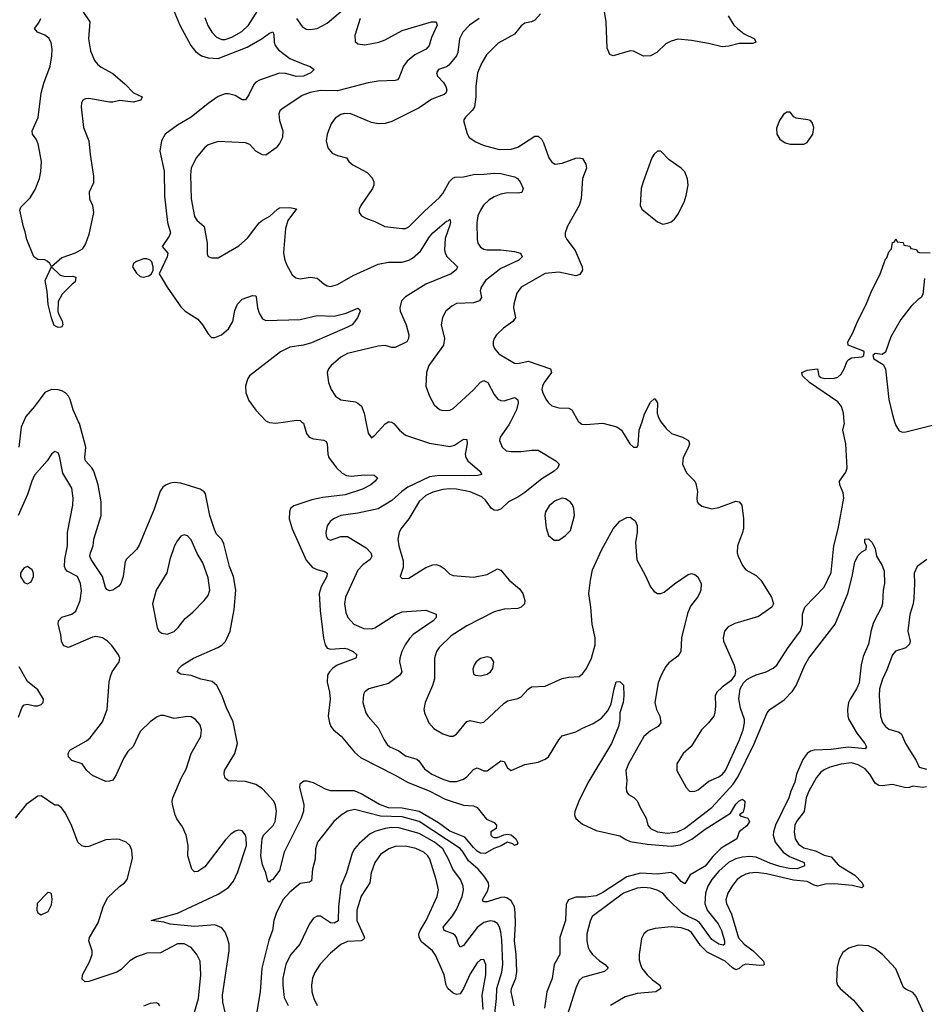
# Model space of a CAD drawing. Header units: inches. Extents: x 1954678 to 2060271, y 904822 to 1016299.
# Tile 359 of 403: x 2043063 to 2048378, y 976577 to 982363. Entities that reach past the tile are written whole.
import ezdxf

# ---------------------------------------------------------------- set-up
doc = ezdxf.new("R2010")
doc.units = ezdxf.units.IN
doc.header["$MEASUREMENT"] = 0
doc.layers.add('C0947', color=7, linetype='Continuous')
doc.layers.add('C0948', color=7, linetype='Continuous')

msp = doc.modelspace()

# ---------------------------------------------------------------- linework, layer by layer
at = {"layer": 'C0947', "color": 5}
for points, elevation in [([(2043085.8, 980000), (2043072.2, 979967.8), (2043057.5, 979850)], 520), ([(2044719.2, 980000), (2044731, 979991), (2044747.4, 979930), (2044763, 979910), (2044790, 979898.9), (2044850, 979891.7), (2044863.1, 979883.1), (2044870.3, 979870), (2044873.8, 979810), (2044880.3, 979790), (2044923.6, 979730), (2044957.6, 979697.6), (2044984, 979684), (2045010, 979680.1), (2045088.3, 979688.3), (2045145.5, 979685.5), (2045166, 979670), (2045152.4, 979650), (2045126, 979630), (2045076.5, 979603.5), (2044975.5, 979570), (2044844.6, 979555.4), (2044778.8, 979541.2), (2044674.4, 979505.6), (2044654.8, 979490), (2044648.5, 979471.5), (2044647, 979430), (2044664.4, 979370), (2044746.3, 979186.3), (2044784.3, 979144.3), (2044810, 979131.6), (2044858.8, 979118.8), (2044870.2, 979110.2), (2044867.1, 979090), (2044834, 979030), (2044823, 978990), (2044828.5, 978890), (2044848.5, 978728.5), (2044857.8, 978690), (2044870.2, 978670.2), (2044890, 978663.5), (2044968.9, 978668.9), (2044990, 978665.6), (2045023.2, 978650), (2045043.7, 978630), (2045038.8, 978610), (2044929.1, 978570), (2044901.8, 978550), (2044883.2, 978530), (2044872.2, 978510), (2044870.2, 978470), (2044884.2, 978410), (2044887.9, 978370), (2044876.1, 978270), (2044883, 978230), (2044890.2, 978210), (2044906, 978190), (2044951.4, 978151.4), (2045030, 978058), (2045066.2, 978026.2), (2045270, 977923.7), (2045342.3, 977882.3), (2045472.9, 977830), (2045563.1, 977783.1), (2045670, 977746), (2045730, 977742), (2045750, 977734), (2045804.9, 977664.9), (2045850, 977644.7), (2045864.7, 977630), (2045862, 977610), (2045831.3, 977590), (2045831.3, 977570), (2045840.7, 977560.7), (2045850, 977556), (2045870, 977557.3), (2045907, 977573), (2045930, 977577.1), (2045950, 977572.7), (2045977.3, 977550), (2045990, 977526), (2045984.7, 977515.3), (2045970, 977509.3), (2045959.6, 977519.6), (2045930, 977529.4), (2045891.8, 977508.2), (2045847.9, 977492.1), (2045798, 977462), (2045770, 977464.7), (2045750, 977477.2), (2045730, 977497.6), (2045679.2, 977559.2), (2045590, 977593.6), (2045523.6, 977643.6), (2045410.3, 977710.3), (2045310, 977728.3), (2045229.5, 977730.5), (2045177.3, 977750), (2045070, 977813.2), (2045030.3, 977830.3), (2044890, 977831.7), (2044860.4, 977840.4), (2044790, 977879), (2044751.2, 977888.8), (2044732.2, 977887.8), (2044708.3, 977870), (2044707.8, 977850), (2044733.3, 977750), (2044730, 977712.3), (2044717, 977670), (2044616.2, 977470), (2044590, 977362.9), (2044550, 977309.6), (2044536.7, 977303.3), (2044530, 977294), (2044520.9, 977300.9), (2044509.3, 977350), (2044490, 977395.3), (2044480.3, 977450), (2044485.2, 977530), (2044486.9, 977550), (2044496.2, 977570), (2044552.5, 977627.5), (2044563.4, 977650), (2044571.1, 977710), (2044566, 977746), (2044557.1, 977770), (2044490, 977842.8), (2044450, 977868.7), (2044390, 977885.1), (2044290, 977889.4), (2044270, 977905.2), (2044263.5, 977930), (2044267.1, 977950), (2044328.1, 978050), (2044343.5, 978110), (2044317, 978237), (2044278.4, 978318.4), (2044250, 978393.3), (2044220.8, 978450), (2044193.1, 978473.1), (2044127.1, 978487.1), (2044070, 978507.9), (2044010, 978516), (2043988.7, 978530), (2043997.2, 978550), (2044018, 978570), (2044049.6, 978590), (2044084.5, 978610), (2044227.1, 978672.8), (2044251.8, 978688.2), (2044271.4, 978708.6), (2044298.9, 978770), (2044322.4, 978897.6), (2044332.2, 979010), (2044319.6, 979090), (2044295.8, 979150), (2044262.9, 979282.8), (2044250, 979307.4), (2044220.2, 979340.2), (2044206.7, 979366.7), (2044180.3, 979450), (2044155.5, 979575.5), (2044147.8, 979587.8), (2044123.9, 979603.9), (2044010, 979639.9), (2043970, 979642.7), (2043950, 979638.7), (2043923.1, 979630), (2043904.1, 979615.9), (2043888.4, 979591.6), (2043853.8, 979486.2), (2043765.4, 979274.6), (2043750.2, 979249.8), (2043690, 979193.3), (2043682.2, 979177.8), (2043670.1, 979090), (2043657.3, 979050), (2043645.4, 979034.6), (2043610, 979010.9), (2043590, 979005.7), (2043574.2, 979014.2), (2043566.7, 979026.8), (2043548.7, 979090), (2043483.4, 979190), (2043476.1, 979210), (2043478.8, 979230), (2043494.2, 979270), (2043499.4, 979310), (2043541.5, 979450), (2043542.8, 979530), (2043524.7, 979630), (2043498.1, 979710), (2043486.5, 979730), (2043449.2, 979770), (2043445.4, 979790), (2043450.9, 979850), (2043413.6, 979990), (2043409.1, 980000)], 520), ([(2044521.7, 980000), (2044530, 979996.5), (2044567.6, 979992.4), (2044624, 980000)], 520), ([(2045233, 980000), (2045250, 979997.1), (2045260.7, 979990), (2045295.5, 979950), (2045330, 979921.3), (2045470, 979874.7), (2045590, 979853.7), (2045616.7, 979863.3), (2045670, 979897.2), (2045690, 979896.4), (2045692.3, 979870), (2045680.6, 979810), (2045683.9, 979790), (2045696.5, 979770), (2045767, 979710), (2045778.8, 979690), (2045755.1, 979684.9), (2045677.8, 979682.2), (2045530, 979684.3), (2045470, 979675.6), (2045343.9, 979616.1), (2045307.7, 979590), (2045250, 979536.8), (2045170, 979489), (2045050, 979462.8), (2044950, 979448.4), (2044906.4, 979430), (2044886.4, 979413.6), (2044870, 979389.3), (2044860.8, 979350), (2044862.8, 979330), (2044871.8, 979311.8), (2044890, 979304.2), (2044950, 979325.2), (2044990, 979324.9), (2045099.3, 979259.3), (2045126.2, 979230), (2045132.2, 979210), (2045121.5, 979190), (2045080.1, 979159.9), (2045050, 979127.4), (2044977.6, 978970), (2044971, 978930), (2044978.5, 978878.5), (2044991.6, 978850), (2045027, 978810), (2045084.1, 978784.1), (2045130, 978783.9), (2045150, 978789.2), (2045270, 978865.9), (2045310, 978882.2), (2045450, 978892.3), (2045510.8, 978870), (2045510.4, 978850), (2045491.6, 978830), (2045374.9, 978750), (2045352.8, 978727.2), (2045328.3, 978690), (2045308.2, 978650), (2045296.5, 978610), (2045295.5, 978590), (2045308.9, 978530), (2045297.4, 978510), (2045230, 978461), (2045114.8, 978430), (2045090, 978412.3), (2045082.9, 978397.1), (2045078.4, 978350), (2045096.4, 978290), (2045110, 978267.7), (2045170, 978200.5), (2045203.9, 978130), (2045222.5, 978102.5), (2045238.4, 978090), (2045290, 978066), (2045330, 978035.9), (2045397.2, 978017.2), (2045408.3, 978008.3), (2045440.5, 977960.5), (2045484, 977930), (2045550, 977898.8), (2045590, 977885.5), (2045630, 977885.7), (2045670, 977899.8), (2045690, 977912.7), (2045730, 977956.9), (2045750, 977966.7), (2045790, 977949.1), (2045810, 977949.1), (2045890, 978008.2), (2045910, 978002.8), (2045930, 977966), (2045950, 977950.7), (2046030, 977986), (2046110, 977998.7), (2046150, 978016.5), (2046170, 978030.4), (2046230, 978130.7), (2046250, 978154.9), (2046330, 978176.9), (2046370, 978200.2), (2046432.7, 978227.3), (2046481.1, 978258.9), (2046518.1, 978301.9), (2046538, 978342), (2046555.1, 978430), (2046568.3, 978471.7), (2046590, 978474), (2046611.5, 978451.5), (2046612.9, 978390), (2046608.8, 978350), (2046588.7, 978290), (2046588.6, 978248.6), (2046581.3, 978210), (2046540.2, 978110), (2046401.3, 977878.7), (2046348.4, 977770), (2046325.1, 977710), (2046322.7, 977690), (2046330, 977668.2), (2046370, 977634.6), (2046450, 977597.7), (2046590, 977567.4), (2046624.4, 977544.4), (2046650, 977534.3), (2046750, 977518.5), (2046890, 977505.3), (2046945.6, 977514.4), (2047012.7, 977547.3), (2047090, 977605.6), (2047239.7, 977700.3), (2047270, 977753.1), (2047290, 977771.8), (2047310, 977782), (2047324, 977770), (2047321.1, 977738.9), (2047313.4, 977706.6), (2047292, 977690), (2047302, 977682), (2047342, 977670), (2047350.8, 977650), (2047335.4, 977624.6), (2047290.7, 977590), (2047277.3, 977550), (2047185, 977495), (2047135.5, 977444.5), (2047090, 977387.8), (2047002.4, 977337.6), (2046970, 977284.5), (2046950, 977298), (2046916.9, 977336.9), (2046890, 977351.1), (2046810, 977341.1), (2046710, 977348.2), (2046630, 977326.5), (2046490, 977234.4), (2046450, 977214.9), (2046390, 977206.5), (2046330, 977206.6), (2046287.1, 977190), (2046274.4, 977165.6), (2046269.5, 977070), (2046235.6, 976970), (2046237, 976870), (2046202.4, 976810), (2046191.1, 976728.9), (2046159.6, 976650), (2046146.7, 976553.3)], 540), ([(2045097.2, 980000), (2045110, 979932), (2045130, 979906), (2045150, 979922), (2045210, 979987.3), (2045229.2, 980000)], 540), ([(2045946.8, 980000), (2045937.7, 979982.3), (2045886.4, 979910), (2045882.4, 979890), (2045897.6, 979850), (2045922, 979830), (2045950, 979824.4), (2046010, 979824.4), (2046072.8, 979832.8), (2046110, 979832.9), (2046213, 979770), (2046232.4, 979750), (2046225.7, 979730), (2046204.2, 979710), (2046130, 979665.5), (2046030, 979583.7), (2045990, 979556.8), (2045935.3, 979530), (2045891.8, 979488.2), (2045870, 979478.2), (2045850, 979480.3), (2045836, 979490), (2045799.2, 979539.2), (2045778.4, 979558.4), (2045710, 979588.8), (2045630, 979602.9), (2045590, 979605.3), (2045550, 979602.3), (2045490, 979585.7), (2045450, 979566.5), (2045410, 979530.8), (2045349.6, 979430.4), (2045301.8, 979370), (2045293.2, 979350), (2045285.4, 979310), (2045290.2, 979270), (2045316.9, 979183.1), (2045316.7, 979143.3), (2045298.8, 979090), (2045310, 979078.8), (2045350, 979080.4), (2045450, 979144.4), (2045490, 979158.2), (2045510, 979160.2), (2045534.2, 979154.2), (2045557.7, 979137.7), (2045590, 979104.4), (2045610, 979095.8), (2045730, 979086), (2045810, 979102.6), (2045870, 979134.9), (2045890, 979127.7), (2045938.7, 979070), (2045998.9, 979019), (2046019.6, 978990), (2046031.8, 978950), (2046028.4, 978930), (2046010, 978909.7), (2045990, 978901.7), (2045910, 978899), (2045850, 978882.4), (2045690, 978801.1), (2045597.7, 978742.3), (2045527.5, 978672.5), (2045512, 978650), (2045501, 978610), (2045500.2, 978490), (2045488.3, 978450), (2045445.5, 978350), (2045438.3, 978310), (2045441.7, 978290), (2045467, 978230), (2045496.7, 978196.7), (2045550, 978166), (2045590, 978152), (2045610, 978152.2), (2045630, 978164.9), (2045690, 978238), (2045710, 978244.9), (2045770, 978230.2), (2045790, 978234.3), (2045910, 978346.9), (2045930, 978359.2), (2045990, 978374), (2046010, 978384.2), (2046050.9, 978429.1), (2046070, 978442), (2046150, 978446.9), (2046250, 978491.6), (2046290, 978499.6), (2046350, 978503), (2046370, 978518), (2046392.4, 978550), (2046423.5, 978610), (2046444.6, 978690), (2046444.2, 978730), (2046427, 978810), (2046419.4, 978910), (2046407.7, 978990), (2046416.1, 979070), (2046428.9, 979130), (2046482.8, 979250), (2046550, 979370.4), (2046590, 979415.5), (2046630, 979437.3), (2046650, 979438.8), (2046678.4, 979418.4), (2046690.3, 979390.3), (2046690.3, 979350.3), (2046682, 979290), (2046689.2, 979189.2), (2046738.6, 979098.6), (2046768.4, 979030), (2046790, 979002), (2046810.5, 978990.5), (2046830, 978990.5), (2046850, 978999.3), (2046910, 979048.2), (2046990, 979102), (2047010, 979107.7), (2047030, 979102.8), (2047048, 979088), (2047067.5, 979047.5), (2047064.9, 979010), (2047056.3, 978990), (2047046, 978970), (2047003.9, 978916.1), (2046986.2, 978873.8), (2046951.3, 978730), (2046947.6, 978650), (2046930, 978623), (2046876.8, 978583.2), (2046858.3, 978561.7), (2046831.4, 978510), (2046815, 978465), (2046795.2, 978350), (2046804.2, 978310), (2046824.6, 978270), (2046830.4, 978230), (2046814.9, 978210), (2046770, 978184.1), (2046729.3, 978150), (2046639.7, 977990), (2046623.6, 977950), (2046630.3, 977890), (2046625.7, 977850), (2046628, 977828), (2046640.5, 977810), (2046672, 977792), (2046691.7, 977771.7), (2046709.5, 977729.5), (2046742.8, 977670), (2046754.3, 977630), (2046768.7, 977610), (2046810.6, 977590), (2046870, 977582.2), (2046927.6, 977590), (2046968.7, 977610), (2047130, 977733), (2047254.8, 977870), (2047284.5, 977915.5), (2047375.9, 978104.1), (2047455, 978290), (2047470.9, 978310), (2047554.5, 978365.5), (2047603.8, 978416.2), (2047625.2, 978450), (2047676.5, 978570), (2047699, 978610), (2047854.6, 978810), (2047928.4, 978990), (2047954, 979090), (2047970, 979177.3), (2047990, 979214.8), (2048010, 979236), (2048035.3, 979250), (2048038, 979270), (2048028.9, 979288.9), (2048028.7, 979310), (2048050, 979311.3), (2048070.9, 979290.9), (2048090, 979254), (2048096.3, 979210), (2048130, 979156), (2048142.3, 979122.3), (2048144.9, 979050), (2048136.5, 979010), (2048132.8, 978932.8), (2048127.2, 978910), (2048079.4, 978820.6), (2048064.8, 978775.2), (2048050, 978692), (2048018.7, 978621.3), (2048007.7, 978572.3), (2047995, 978465), (2047978.9, 978430), (2047941.5, 978370), (2047933, 978350), (2047926.3, 978310), (2047928.7, 978270), (2047935.3, 978250), (2047981.5, 978170), (2048028.9, 978110), (2048038.9, 978090), (2048030, 978078.7), (2047930, 978087.3), (2047830, 978074.3), (2047730, 978070.5), (2047710, 978064.1), (2047690, 978050.7), (2047664.2, 978015.8), (2047626.2, 977930), (2047617.1, 977882.9), (2047593.6, 977830), (2047581.6, 977790), (2047503.4, 977630), (2047491.6, 977590), (2047490.6, 977570), (2047502, 977530), (2047547.7, 977470), (2047585.6, 977445.6), (2047672.8, 977410), (2047674.9, 977390), (2047630, 977373.6), (2047585.3, 977374.7), (2047530, 977386.1), (2047470, 977405.3), (2047390, 977441.2), (2047350, 977445.9), (2047310, 977442.1), (2047270, 977432.4), (2047227, 977410), (2047170, 977358.5), (2047128.8, 977310), (2047105.4, 977270), (2047091.7, 977230), (2047088.6, 977170), (2047102.9, 977130), (2047166.4, 977050), (2047186.8, 977010), (2047203.5, 976950), (2047203.1, 976930), (2047195.2, 976924.8), (2047170, 976929.9), (2047130, 976956.9), (2047057.1, 977057.1), (2047033.8, 977073.8), (2046990, 977092.2), (2046953.9, 977113.9), (2046872.8, 977192.8), (2046841.7, 977230), (2046808.1, 977248.1), (2046770, 977259.9), (2046730, 977263.9), (2046690, 977259.9), (2046610, 977229.9), (2046427.4, 977092.6), (2046414.3, 977065.7), (2046395.4, 976990), (2046394.3, 976950), (2046403, 976910), (2046412, 976890), (2046429.3, 976870), (2046470, 976832.8), (2046503.1, 976810), (2046520.5, 976790), (2046498, 976770), (2046370, 976733.5), (2046350, 976716.3), (2046330, 976672.3), (2046279.6, 976510)], 560), ([(2046347.8, 980000), (2046366, 979986), (2046390, 979984), (2046490, 979991.5), (2046570.8, 979970), (2046598, 979950), (2046646.8, 979870), (2046670, 979851), (2046690, 979851.3), (2046696.2, 979863.8), (2046703.5, 979950), (2046719.3, 980000)], 580), ([(2046830.3, 980000), (2046860.3, 979960.3), (2046891.6, 979931.6), (2046958, 979910), (2046992.2, 979890), (2046998.7, 979870), (2046993.4, 979850), (2046960.8, 979790), (2046958, 979750), (2046980.2, 979700.2), (2047030, 979650.7), (2047036.2, 979636.2), (2047044.4, 979590), (2047040.5, 979550), (2047043, 979530), (2047050, 979520.7), (2047070, 979503), (2047130, 979488.2), (2047170, 979496.4), (2047270, 979532.8), (2047290.2, 979530.2), (2047305.3, 979510), (2047316.1, 979430), (2047314.8, 979374.8), (2047310.2, 979350), (2047279.7, 979270), (2047278.3, 979230), (2047283.6, 979210), (2047310, 979155.5), (2047329.3, 979129.3), (2047390, 979096.9), (2047417.4, 979070), (2047479.3, 978970), (2047492.4, 978930), (2047482, 978910), (2047403.5, 978856.5), (2047264.8, 978815.2), (2047225.8, 978794.2), (2047204.4, 978770), (2047195.3, 978730), (2047198.7, 978710), (2047260.4, 978570), (2047267.9, 978532.1), (2047264, 978510), (2047241.6, 978478.4), (2047190, 978439.5), (2047159.3, 978410), (2047148.4, 978390), (2047150.4, 978330), (2047147.2, 978290), (2047140.3, 978270), (2047110.2, 978229.8), (2047068.8, 978190), (2047007.6, 978092.4), (2046960.4, 978050), (2046924, 977990), (2046923, 977950), (2046979.1, 977850), (2046998, 977830), (2047010, 977826.4), (2047030, 977828.5), (2047050, 977836.4), (2047111.5, 977888.5), (2047170, 977913.8), (2047192.7, 977930), (2047210, 977950.3), (2047290, 978127.2), (2047313.8, 978190), (2047321.4, 978230), (2047320.9, 978250), (2047297.6, 978317.6), (2047287.7, 978372.3), (2047296.2, 978430), (2047314.7, 978465.3), (2047335.4, 978484.6), (2047360.6, 978499.4), (2047390, 978513.4), (2047449.3, 978530), (2047490, 978552), (2047510.7, 978569.3), (2047573.3, 978666.7), (2047650, 978770.5), (2047663.1, 978810), (2047662, 978870), (2047676.4, 978910), (2047790, 979028.7), (2047830, 979114.8), (2047846, 979270), (2047872.7, 979370), (2047904.5, 979550), (2047901.9, 979581.9), (2047881, 979630), (2047880.4, 979650), (2047916.1, 979703.9), (2047923.7, 979730), (2047917.4, 979870), (2047899.6, 979950), (2047908, 979992), (2047907.4, 980000)], 580), ([(2048203.2, 980000), (2048210, 979978.4), (2048230, 979946.5), (2048250, 979939.2), (2048270, 979940.7), (2048450, 979986.5), (2048476.7, 980000)], 580), ([(2044269.8, 976530), (2044257.5, 976590), (2044255.4, 976630), (2044294.5, 976890), (2044293.8, 976930), (2044284.9, 976964.9), (2044270, 976999.7), (2044250, 977026.2), (2044210, 977044.1), (2044090, 977033.6), (2043948.1, 977048.1), (2043910, 977059.7), (2043835.3, 977070), (2043990, 977112.7), (2044230, 977224.2), (2044290, 977264), (2044318.8, 977301.2), (2044344.2, 977355.8), (2044396.4, 977510), (2044394.2, 977554.2), (2044389.8, 977569.8), (2044370, 977596.9), (2044350, 977600.5), (2044330, 977593.5), (2044304, 977576), (2044270, 977541.1), (2044150, 977385.1), (2044110, 977357.6), (2044090, 977355.1), (2044075.1, 977370), (2044051.6, 977450), (2044053.3, 977510), (2044042, 977570), (2044020.3, 977620.3), (2043987.2, 977667.2), (2043976.9, 977690), (2043960.4, 977750), (2043959.1, 977770), (2043962.6, 977790), (2044013.7, 977910), (2044040.9, 977959.1), (2044069.7, 978050), (2044128.2, 978150), (2044131.2, 978190), (2044121.7, 978221.7), (2044097, 978250), (2044070, 978266.3), (2044048.1, 978268.1), (2043970, 978255.3), (2043910, 978273.3), (2043890, 978273.6), (2043870, 978265.6), (2043830, 978235.8), (2043770, 978179.7), (2043730, 978092.6), (2043698.6, 978061.4), (2043674.4, 978025.6), (2043630, 977924.5), (2043610, 977894), (2043590, 977887), (2043570, 977886), (2043490, 977920.7), (2043458, 977950), (2043430, 977989), (2043370, 978009.6), (2043349.6, 978030), (2043347, 978050), (2043357.2, 978070), (2043454.9, 978125.1), (2043477.6, 978142.4), (2043550, 978237.1), (2043576.5, 978310), (2043589.7, 978470), (2043596.4, 978503.6), (2043606, 978530), (2043647.3, 978590), (2043651.6, 978610), (2043643.7, 978630), (2043604.4, 978684.4), (2043579.3, 978710), (2043548.7, 978730), (2043510, 978738.3), (2043490, 978734.2), (2043350, 978672.6), (2043323.2, 978683.2), (2043308.1, 978708.1), (2043304.7, 978750), (2043288.3, 978810), (2043291.2, 978830), (2043310, 978851.4), (2043369.8, 978870.2), (2043392.4, 978887.6), (2043418.9, 978950), (2043426.7, 979006.7), (2043419.8, 979050), (2043402, 979090), (2043342.3, 979122.3), (2043332.8, 979132.8), (2043327.3, 979150), (2043327.6, 979192.4), (2043344.2, 979270), (2043344.5, 979350), (2043375, 979510), (2043377.7, 979550), (2043368.7, 979610), (2043316.9, 979696.9), (2043297.5, 979797.5), (2043290, 979817.2), (2043270, 979826), (2043250, 979809.4), (2043224.6, 979770), (2043150, 979685.6), (2043134.2, 979650), (2043110, 979572), (2043054.7, 979450)], 540), ([(2048392.2, 979190), (2048335.6, 979150), (2048317.6, 979110), (2048320.2, 979050), (2048316, 978964), (2048311.8, 978930), (2048293.5, 978866.5), (2048281.5, 978770), (2048293.8, 978710), (2048290, 978693.2), (2048268.8, 978671.2), (2048208.3, 978651.7), (2048190, 978631.2), (2048157.9, 978542.1), (2048131.9, 978488.1), (2048115.5, 978430), (2048111.9, 978390), (2048120.7, 978270), (2048132.6, 978232.6), (2048148.9, 978210), (2048170, 978193.6), (2048230, 978175.2), (2048244.1, 978164.1), (2048266.7, 978110), (2048329.3, 978010), (2048347.9, 977970), (2048390, 977959.3)], 580), ([(2043055.8, 978264.2), (2043077.2, 978322.8), (2043090, 978337.3), (2043110, 978340.7), (2043150, 978330.7), (2043170, 978330.8), (2043190, 978338.8), (2043201.2, 978350), (2043204, 978370), (2043170, 978424), (2043110, 978472.7), (2043060.2, 978560.2)], 560), ([(2048390, 977854.5), (2048370, 977850.6), (2048310, 977859.2), (2048289.5, 977850.5), (2048270, 977849), (2048190, 977867.8), (2048130, 977860.3), (2048110, 977862.2), (2048090, 977876), (2048058, 977930), (2048030, 977959.9), (2047990, 977984.5), (2047950, 977995.4), (2047890, 977987.4), (2047822.4, 977970), (2047790, 977955.4), (2047770, 977940.3), (2047745, 977910), (2047700.1, 977830), (2047683.8, 977790), (2047671.6, 977710), (2047626.4, 977650), (2047617, 977630), (2047612.9, 977590), (2047619.4, 977550), (2047638.5, 977518.5), (2047670, 977496.8), (2047739.1, 977479.1), (2047790, 977453.5), (2047830, 977442.8), (2047874.1, 977394.1), (2047970, 977335.6), (2048012.8, 977290), (2048020.9, 977270), (2048010, 977260.9), (2047954.3, 977274.3), (2047850, 977284.5), (2047798, 977282), (2047750, 977270.7), (2047730, 977276.2), (2047690, 977298.7), (2047610, 977306.2), (2047450, 977342.5), (2047390, 977350.4), (2047350, 977347), (2047330, 977340.6), (2047306.3, 977330), (2047279, 977310), (2047250, 977275.4), (2047223.9, 977230), (2047212.4, 977190), (2047216.5, 977170), (2047245.6, 977105.6), (2047286.7, 976966.7), (2047318.9, 976930), (2047372.1, 976890), (2047434, 976830), (2047436.4, 976810), (2047432.5, 976807.5), (2047410, 976803.9), (2047330, 976813.3), (2047310, 976805.5), (2047290, 976787.7), (2047270, 976778.7), (2047250, 976790.5), (2047207, 976830), (2047102.4, 976882.4), (2047062.1, 976922.1), (2047010, 976998.3), (2046990, 977012.9), (2046950, 977026.8), (2046890, 977032.5), (2046797, 977023), (2046754, 977010), (2046730.4, 976990), (2046717.2, 976962.8), (2046702.2, 976870), (2046702.8, 976837.2), (2046709.5, 976810), (2046718.6, 976790), (2046749.3, 976750), (2046780.6, 976720.6), (2046824.2, 976690), (2046830.3, 976670), (2046801, 976650), (2046690, 976639.5), (2046619.8, 976620.2), (2046534.9, 976570)], 580), ([(2044090.7, 976530), (2044113.2, 976610), (2044127.1, 976750), (2044122.7, 976830), (2044103.5, 976870), (2044069.7, 976910), (2044030, 976931.3), (2043990, 976932), (2043890, 976879.8), (2043810, 976877.7), (2043750, 976855.5), (2043710, 976832.3), (2043658.5, 976781.5), (2043633.7, 976766.4), (2043470, 976711.3), (2043448.5, 976708.5), (2043430, 976724), (2043431.2, 976750), (2043474.1, 976825.9), (2043489, 976870), (2043488.8, 976890), (2043469.8, 976950), (2043472.4, 976970), (2043523.6, 977056.4), (2043554.2, 977150), (2043578.5, 977201.5), (2043650, 977268.4), (2043679.3, 977290), (2043695.1, 977310), (2043725.8, 977434.2), (2043722.7, 977482.7), (2043710, 977509.2), (2043689.2, 977530), (2043650, 977545.6), (2043630, 977547.6), (2043570, 977542.3), (2043470, 977503.9), (2043450, 977502.3), (2043427.5, 977507.5), (2043405.3, 977530), (2043368.5, 977630), (2043330, 977702), (2043310, 977729.6), (2043290, 977747), (2043270, 977747), (2043190, 977802.4), (2043170, 977799.6), (2043101.3, 977750), (2043037, 977670)], 560), ([(2045967.6, 976567.6), (2045949.8, 976650), (2045952, 976670), (2045978.4, 976730), (2045984.2, 976770), (2045980.4, 976870), (2045969.5, 976950), (2045976.1, 977050), (2045975, 977115), (2045969.9, 977150), (2045950, 977185), (2045930, 977200.5), (2045910, 977206), (2045890, 977204.6), (2045810, 977179.5), (2045790, 977178.9), (2045783.5, 977183.5), (2045782, 977190), (2045813.9, 977246.1), (2045819.9, 977270), (2045817.5, 977290), (2045792.3, 977330), (2045757.3, 977370), (2045699.7, 977419.7), (2045669.4, 977470), (2045650, 977491.5), (2045411, 977650), (2045310, 977678.7), (2045182.3, 977682.3), (2045030, 977721), (2044988.3, 977711.8), (2044950.9, 977689.1), (2044908.6, 977651.4), (2044813.1, 977530), (2044800.8, 977490), (2044798.8, 977430), (2044783.5, 977370), (2044777.7, 977302.3), (2044766.1, 977293.9), (2044710, 977285.7), (2044650, 977235.3), (2044610, 977189.7), (2044569.4, 977110), (2044556.3, 977070), (2044547.6, 977010), (2044526, 976954), (2044486.2, 976790), (2044475.6, 976650), (2044451.6, 976510)], 540), ([(2045848.6, 976470), (2045865.3, 976610), (2045865.8, 976670), (2045894.9, 976765.1), (2045900.8, 976810), (2045894.8, 976954.8), (2045890, 977002.7), (2045882.4, 977030), (2045870, 977050.9), (2045850, 977063.8), (2045826.6, 977066.6), (2045790, 977057.3), (2045750, 977028.1), (2045670, 976922.3), (2045650, 976911.6), (2045640.3, 976930), (2045629.8, 976970), (2045621, 976981), (2045610, 976991.2), (2045556, 977010), (2045551.5, 977030), (2045601.1, 977090), (2045630, 977133), (2045662.5, 977210), (2045670.6, 977250), (2045669.1, 977270), (2045652.2, 977310), (2045608, 977370), (2045582.6, 977430), (2045548.4, 977490), (2045501.1, 977530), (2045410, 977580.5), (2045290, 977614.4), (2045250, 977616.4), (2045210.1, 977609.9), (2045150, 977592.9), (2045121.8, 977578.2), (2045057.9, 977522.1), (2045030.2, 977490), (2045015.9, 977464.1), (2044982.2, 977350), (2044949.5, 977270.5), (2044935.9, 977150), (2044933.7, 977066.3), (2044910, 977053.3), (2044890, 977056.2), (2044830, 977095.3), (2044810, 977094.8), (2044790, 977082.6), (2044765.8, 977050), (2044709.2, 976930), (2044655.8, 976870), (2044626.7, 976813.3), (2044609.4, 976730), (2044608.7, 976690), (2044616.1, 976616.1), (2044640.7, 976570)], 560), ([(2045785.8, 976545.8), (2045779.6, 976630), (2045801.6, 976750), (2045801.8, 976810), (2045790, 976840.5), (2045770, 976838.9), (2045750, 976821.1), (2045710, 976755.4), (2045670, 976669.7), (2045650, 976638.5), (2045630, 976634), (2045610, 976643.1), (2045578.2, 976670), (2045569.5, 976689.5), (2045557.3, 976750), (2045505.6, 976865.6), (2045488.5, 976890), (2045424.5, 976944.5), (2045409.2, 976970), (2045408.2, 976990), (2045415.8, 977010), (2045451.2, 977070), (2045515.5, 977210), (2045522.9, 977250), (2045509.9, 977310), (2045473.3, 977430), (2045461, 977450), (2045437.2, 977470), (2045390, 977492.9), (2045330, 977506.5), (2045270, 977504.5), (2045232, 977490), (2045183.3, 977456.7), (2045149.1, 977410.9), (2045127.6, 977350), (2045119.4, 977290), (2045068.7, 977211.3), (2045043.1, 977130), (2045044, 977070), (2045088, 976970), (2045082.8, 976957.3), (2045070.1, 976949.9), (2044990, 976946.3), (2044950, 976928.9), (2044890, 976876.5), (2044828, 976812), (2044796.3, 976763.7), (2044783.2, 976730), (2044778.2, 976690), (2044779.7, 976650), (2044790.9, 976610.9), (2044810.2, 976570)], 580), ([(2048370.9, 976530.9), (2048330, 976622), (2048310, 976645.6), (2048270, 976664.7), (2048256.4, 976676.4), (2048210, 976784.2), (2048132.2, 976870), (2048090, 976902.3), (2048050, 976920.4), (2047990, 976923.9), (2047933.5, 976906.5), (2047899, 976881), (2047877.4, 976842.6), (2047866.4, 976793.6), (2047861.3, 976710), (2047868.5, 976690), (2047884.4, 976670), (2047961.7, 976601.7), (2048030, 976517.6)], 620), ([(2043886.8, 976566.8), (2043879.6, 976579.6), (2043866.3, 976586.3), (2043830, 976580.5), (2043790, 976566)], 580)]:
    msp.add_lwpolyline(points, dxfattribs=dict(at, elevation=elevation))
for points, elevation in [([(2046251.1, 979551.1), (2046210, 979535.1), (2046173.9, 979506.1), (2046152, 979470), (2046147.6, 979450), (2046156.2, 979376.2), (2046170, 979331), (2046203.4, 979303.4), (2046230, 979304), (2046270, 979330.6), (2046299.7, 979360.3), (2046323.6, 979450), (2046318.4, 979490), (2046311.2, 979511.2), (2046298, 979530), (2046270, 979547.3)], 580), ([(2044030, 979335.1), (2044010, 979327), (2043990, 979302.9), (2043971.7, 979270), (2043944.4, 979190), (2043928, 979112), (2043865.7, 979010), (2043843.1, 978930), (2043870.4, 978790.3), (2043880.7, 978770), (2043897.6, 978757.6), (2043930, 978751.8), (2043970, 978767.6), (2043994, 978790), (2044036, 978844), (2044079.6, 978880.5), (2044147.8, 978950), (2044170, 978979.1), (2044180.4, 979010), (2044170, 979082.7), (2044139.3, 979170), (2044106.5, 979226.5), (2044070, 979305.1), (2044050, 979329.5)], 540), ([(2043110, 979149.2), (2043090, 979140.9), (2043079.1, 979130), (2043068.5, 979110), (2043068.4, 979090), (2043090, 979054.8), (2043110, 979047.7), (2043130, 979058.8), (2043143.7, 979090), (2043143.7, 979110), (2043136, 979130)], 560), ([(2045810, 978618.4), (2045770, 978609.5), (2045745.5, 978590), (2045733, 978570), (2045725.2, 978545.2), (2045730, 978518), (2045742, 978510), (2045770, 978506.7), (2045810, 978515.8), (2045829.5, 978530), (2045843.6, 978550), (2045849.5, 978589.5), (2045833, 978613)], 580), ([(2043230, 977234), (2043224.7, 977230), (2043166, 977170), (2043164.7, 977130), (2043170, 977114), (2043190, 977102), (2043230, 977122), (2043250, 977162), (2043253.4, 977193.4), (2043250, 977226), (2043246, 977230)], 580)]:
    msp.add_lwpolyline(points, close=True, dxfattribs=dict(at, elevation=elevation))
at = {"layer": 'C0948', "color": 5}
for points, elevation in [([(2044690.3, 982370), (2044722.2, 982322.2), (2044746.9, 982306.9), (2044770, 982304), (2044810, 982311.4), (2044870, 982341.6), (2045050, 982496.3)], 540), ([(2043433.2, 982410), (2043475.8, 982350), (2043466.5, 982250), (2043479.3, 982179.3), (2043502.3, 982122.3), (2043520.4, 982100.4), (2043542.7, 982082.7), (2043610, 982046.7), (2043683.5, 981983.5), (2043732.4, 981932.4), (2043782.8, 981910), (2043774.9, 981890), (2043730, 981878.5), (2043652.1, 981887.9), (2043610, 981878.5), (2043590, 981878.7), (2043470, 981898.8), (2043450, 981897.5), (2043434.9, 981890), (2043425.8, 981874.2), (2043424.2, 981850), (2043438.8, 981730), (2043469.4, 981650), (2043477, 981570), (2043497.4, 981442.6), (2043496.2, 981403.8), (2043470.4, 981349.6), (2043473.7, 981310), (2043490.3, 981270), (2043496.9, 981230), (2043470, 981101.2), (2043450, 981045.6), (2043430, 981015.1), (2043388.2, 980990), (2043310, 980964.1), (2043250.5, 980910), (2043301.6, 980861.6), (2043330, 980854.3), (2043376.1, 980856.1), (2043393.4, 980850), (2043390, 980822), (2043370.9, 980809.1), (2043312, 980750), (2043290, 980706), (2043288.2, 980648.2), (2043293, 980630), (2043313.1, 980593.1), (2043317.1, 980570), (2043310, 980557.2), (2043304.5, 980555.5), (2043290, 980554.5), (2043266.5, 980566.5), (2043249.8, 980609.8), (2043230, 980689), (2043224.4, 980764.4), (2043212.2, 980830), (2043249.7, 980910), (2043240.5, 980930), (2043224, 980944), (2043210, 980951), (2043170, 980954.3), (2043146, 980970), (2043106, 981070), (2043096, 981116), (2043084.7, 981144.7), (2043063.7, 981243.7), (2043070, 981261), (2043124.2, 981315.8), (2043155, 981364.9), (2043179.2, 981430), (2043187.7, 981470), (2043190.8, 981530), (2043172.4, 981632.4), (2043159.8, 981659.8), (2043138.4, 981690), (2043136.3, 981710), (2043172.3, 981787.7), (2043189.5, 981930.5), (2043204.9, 981990), (2043242.7, 982090), (2043252.8, 982150), (2043253.7, 982190), (2043248.1, 982228.1), (2043234.2, 982254.2), (2043210, 982271.3), (2043168.5, 982290), (2043151, 982310), (2043175.8, 982344.2), (2043187.2, 982370)], 480), ([(2043965, 982425), (2044004.2, 982330), (2044068.3, 982210), (2044095.6, 982175.6), (2044130.6, 982150.6), (2044170, 982137.6), (2044230, 982134.6), (2044399.2, 982200.8), (2044488.4, 982251.6), (2044530, 982283.6), (2044550, 982290.3), (2044555.9, 982275.9), (2044558.8, 982230), (2044564.8, 982210), (2044584.5, 982184.5), (2044650, 982135.1), (2044730, 982100.3), (2044770, 982088.2), (2044793, 982070), (2044774, 982050), (2044730, 982029.9), (2044687.9, 982027.9), (2044626.4, 982046.4), (2044590, 982049.3), (2044472.4, 982007.6), (2044450, 981995.1), (2044438.1, 981981.9), (2044410, 981921.6), (2044390, 981891.3), (2044370, 981891.1), (2044330, 981917.4), (2044290, 981927.3), (2044270, 981926), (2044230, 981912.2), (2044170, 981870.5), (2044070, 981789), (2043990, 981743.1), (2043918.3, 981690), (2043895.6, 981650), (2043886.3, 981590), (2043912.7, 981472.7), (2043913.6, 981326.4), (2043931.7, 981171.7), (2043948.4, 981110), (2043941.4, 981090), (2043901.1, 981030), (2043932.9, 980990), (2043928.8, 980970), (2043882.8, 980870), (2043928.8, 980790), (2044010, 980675.3), (2044034.9, 980650), (2044110, 980602.4), (2044136.5, 980570), (2044170, 980516.3), (2044190, 980495.5), (2044210, 980494.4), (2044249.3, 980510), (2044290, 980546.7), (2044315.8, 980590), (2044326.3, 980653.6), (2044342.7, 980690), (2044370, 980719.6), (2044430, 980741.3), (2044450, 980739.1), (2044453.3, 980733.3), (2044461.1, 980670), (2044470, 980637.1), (2044490, 980604.2), (2044510, 980594.9), (2044710, 980600.8), (2044810, 980623.8), (2044910, 980619.8), (2044981.1, 980639), (2045050, 980667.3), (2045059.9, 980659.9), (2045063, 980650), (2045047.2, 980610), (2045016, 980570), (2044990, 980555.3), (2044776.7, 980463.3), (2044730, 980449.1), (2044650, 980437.5), (2044594.5, 980410), (2044413.2, 980270), (2044401.4, 980250), (2044390.2, 980210), (2044392, 980170), (2044410, 980125.3), (2044450, 980068.8), (2044510, 980004.9), (2044521.7, 980000)], 520), ([(2044150, 982375.5), (2044168.4, 982328.4), (2044192.1, 982290), (2044220.1, 982260.1), (2044250, 982246.1), (2044270, 982247.1), (2044310, 982259.8), (2044367.4, 982292.6), (2044407.4, 982330), (2044462.9, 982417.1)], 540), ([(2046122.6, 982397.4), (2046090, 982359.7), (2046070.1, 982349.8), (2046030, 982343.1), (2046010, 982325.7), (2045970, 982276.8), (2045874.9, 982225.1), (2045804.7, 982155.3), (2045777.5, 982110), (2045753.7, 982050), (2045742.3, 981970), (2045742.7, 981910), (2045734.5, 981850), (2045723.2, 981830), (2045683.1, 981790), (2045670.4, 981770), (2045692.5, 981692.5), (2045704, 981670), (2045743.9, 981643.9), (2045785.9, 981625.9), (2045879.8, 981599.8), (2045950, 981601), (2045990, 981614.1), (2046090, 981677.5), (2046110, 981677.3), (2046130, 981658), (2046139.7, 981639.7), (2046172.8, 981550), (2046190, 981525.3), (2046210, 981513.1), (2046250, 981519.1), (2046330, 981549), (2046350, 981551.7), (2046370, 981546.4), (2046390, 981513), (2046393.8, 981490), (2046370.2, 981429.8), (2046361.5, 981310), (2046349.2, 981270), (2046280.9, 981150), (2046268.7, 981110), (2046268.8, 981090), (2046277.4, 981070), (2046326.4, 981006.4), (2046366.9, 980910), (2046369.1, 980890), (2046353.8, 980866.2), (2046330, 980857), (2046230, 980878.5), (2046150, 980871.3), (2046008.9, 980790), (2045984.6, 980755.4), (2045965.8, 980690), (2045963.5, 980670), (2045976, 980610), (2045961.3, 980590), (2045906, 980550), (2045864.9, 980510), (2045850.4, 980490), (2045844.4, 980470), (2045844.9, 980450), (2045852.2, 980430), (2045878.2, 980398.2), (2045970, 980344.6), (2045990, 980342.8), (2046050, 980356.3), (2046182, 980310), (2046187.1, 980290), (2046145.2, 980230), (2046135.3, 980210), (2046131.7, 980190), (2046136, 980170), (2046153.5, 980133.5), (2046170.2, 980110.2), (2046190, 980094.4), (2046230, 980081.5), (2046290, 980079.5), (2046307.7, 980070), (2046343.4, 980003.4), (2046347.8, 980000)], 580), ([(2047224.7, 982384.7), (2047258.4, 982330), (2047280.3, 982310), (2047320, 982280), (2047379.3, 982250), (2047387.7, 982230), (2047370, 982222.7), (2047290, 982223.4), (2047230, 982206.8), (2047190, 982204), (2047110, 982223.4), (2047010, 982240.6), (2046930, 982247.5), (2046890, 982236.5), (2046859, 982221), (2046806.7, 982170), (2046770, 982149.9), (2046727.7, 982147.7), (2046670, 982176.8), (2046650, 982179.2), (2046550, 982151.1), (2046530, 982157.6), (2046514.3, 982194.3), (2046508.2, 982350), (2046499.8, 982410)], 580), ([(2045062.6, 982370), (2045032.2, 982270), (2045034.4, 982234.4), (2045050, 982221.3), (2045090, 982215.8), (2045172.7, 982230), (2045210, 982243.5), (2045310, 982299.1), (2045482, 982350), (2045510.3, 982350.3), (2045515.3, 982330), (2045482.3, 982257.7), (2045468, 982210), (2045451.3, 982190), (2045383.9, 982156.1), (2045340.4, 982119.6), (2045317.6, 982090), (2045290, 982018), (2045282, 982010), (2045270, 982004.7), (2045170, 982001.2), (2045110, 981991.4), (2044930, 981944.3), (2044830, 981946.3), (2044770, 981935.4), (2044723.2, 981916.8), (2044602.9, 981837.1), (2044592.3, 981827.7), (2044586.4, 981810), (2044590.3, 981770), (2044608.8, 981710), (2044607.4, 981670), (2044590, 981635.1), (2044570, 981609.5), (2044510, 981566), (2044490, 981569.4), (2044450, 981589.5), (2044415.1, 981630), (2044390, 981639.7), (2044230, 981646.6), (2044170, 981627.3), (2044150, 981611.8), (2044099.6, 981550), (2044071.2, 981490), (2044066.7, 981450), (2044071, 981310), (2044090, 981206.4), (2044104.2, 981184.2), (2044147.8, 981147.8), (2044165.2, 981050), (2044165.5, 980985.5), (2044170.7, 980970.7), (2044190, 980962.8), (2044230, 980963.8), (2044350, 981033.7), (2044400.7, 981079.3), (2044470.6, 981169.4), (2044490, 981184.9), (2044532.5, 981207.5), (2044577.2, 981250), (2044590, 981256.4), (2044650, 981258.4), (2044690, 981250.6), (2044638.2, 981181.8), (2044624.2, 981135.8), (2044613.9, 980993.9), (2044618.2, 980958.2), (2044630, 980924), (2044663, 980863), (2044684.9, 980844.9), (2044710, 980840.3), (2044770, 980848.7), (2044810, 980843.1), (2044850.4, 980810), (2044870, 980799), (2044890, 980794.7), (2044930, 980805.8), (2045021.4, 980858.6), (2045170, 980925.4), (2045230, 980937.5), (2045310, 980938.2), (2045350, 980949.6), (2045370, 980960.7), (2045417.4, 981002.6), (2045470, 981087.3), (2045490, 981110.9), (2045570, 981178.4), (2045579.7, 981180.3), (2045590.5, 981190), (2045593.3, 981173.3), (2045590, 981155.3), (2045562.3, 981077.7), (2045558.8, 981010), (2045563.6, 980990), (2045575.3, 980970), (2045634.9, 980910), (2045630, 980895.3), (2045597.3, 980870), (2045450, 980809), (2045330, 980733.7), (2045305.6, 980710), (2045295.8, 980670), (2045299.1, 980650), (2045334, 980570), (2045349.2, 980510), (2045348, 980490), (2045337.4, 980470), (2045270, 980437.2), (2045250, 980436.8), (2045210, 980447.2), (2045170, 980445.1), (2044990, 980400.4), (2044950, 980379.7), (2044892.7, 980330), (2044877.1, 980310), (2044870.4, 980290), (2044876.9, 980230), (2044893.4, 980190), (2044918.3, 980150), (2044950, 980129.2), (2045036.1, 980116.1), (2045050.4, 980110), (2045071, 980091), (2045087.8, 980050), (2045097.2, 980000)], 540), ([(2045763.1, 982370), (2045706.3, 982330), (2045666.2, 982290), (2045647.1, 982250), (2045636.8, 982170), (2045630, 982149.7), (2045584.1, 982095.9), (2045570, 982085.7), (2045523.8, 982070), (2045512.2, 982050), (2045517.6, 982030), (2045553.4, 981993.4), (2045566.5, 981970), (2045572.2, 981947.8), (2045567, 981930), (2045557.6, 981922.4), (2045485.1, 981894.9), (2045410, 981845.6), (2045250, 981764.4), (2045210, 981752.3), (2045170, 981750.9), (2045130, 981758.5), (2045008.7, 981810), (2044970, 981811.9), (2044950, 981805.7), (2044917, 981783), (2044893.4, 981750), (2044870.3, 981690), (2044863.6, 981650), (2044874, 981610), (2044898.7, 981578.7), (2044930, 981564.2), (2044982.8, 981550), (2044997.3, 981530), (2045020.7, 981510), (2045105.5, 981465.5), (2045133.3, 981433.3), (2045143.1, 981410), (2045142.8, 981390), (2045136, 981370), (2045067.3, 981270), (2045058, 981250), (2045058, 981230), (2045070.9, 981210.9), (2045096.3, 981196.3), (2045150, 981177.1), (2045207.9, 981147.9), (2045310, 981134.9), (2045330, 981135.3), (2045350, 981144.9), (2045442.1, 981237.9), (2045530, 981317.2), (2045550, 981341.3), (2045588.7, 981411.3), (2045608.2, 981431.8), (2045622.5, 981437.5), (2045670, 981440.1), (2045730, 981452.7), (2045790, 981453.9), (2045850, 981461.4), (2045890, 981458.6), (2045970, 981439.6), (2045988, 981430), (2046002.6, 981410), (2046020.4, 981370), (2046012.4, 981347.6), (2045990, 981343.1), (2045930, 981344.4), (2045890, 981338.1), (2045850, 981321.3), (2045818.9, 981301.1), (2045788.1, 981271.9), (2045770, 981243.5), (2045755.3, 981210), (2045748, 981168), (2045751, 981070), (2045754.7, 981050), (2045770, 981026.2), (2045790, 981014.5), (2045810, 981010.2), (2045890, 981010.8), (2045970, 981001.2), (2046004.9, 980990), (2046015.5, 980970), (2045996.4, 980950), (2045890, 980900.2), (2045799.6, 980830), (2045773.4, 980790), (2045769, 980770), (2045775.8, 980730), (2045764.9, 980710), (2045730, 980698.7), (2045630, 980694), (2045601.1, 980678.9), (2045567, 980650), (2045547.4, 980612.6), (2045539.2, 980570), (2045559.3, 980490), (2045553.8, 980450), (2045467.6, 980330), (2045452.2, 980290), (2045448.7, 980210), (2045470.3, 980150), (2045499.1, 980099.1), (2045530, 980072.9), (2045550, 980066.5), (2045590, 980067.9), (2045610, 980078.3), (2045730, 980187.9), (2045770, 980232.4), (2045790, 980241.8), (2045814, 980230), (2045850, 980160.3), (2045872.6, 980132.6), (2045890, 980124.7), (2045910, 980123.5), (2045970, 980141.7), (2045978.2, 980138.2), (2045988.9, 980128.9), (2045990.9, 980110.9), (2045982.7, 980070), (2045946.8, 980000)], 560), ([(2047907.4, 980000), (2047903.7, 980050), (2047890.9, 980090), (2047870, 980116.3), (2047702.7, 980230), (2047662, 980270), (2047658, 980290), (2047690, 980303.6), (2047750.5, 980310.5), (2047757.4, 980270), (2047770, 980260.2), (2047794, 980254), (2047850, 980256.3), (2047870, 980262.9), (2047890, 980279.6), (2047907.8, 980310), (2047925, 980355), (2047934.3, 980365.7), (2047950, 980376.3), (2048010, 980381.3), (2048023.1, 980390), (2048025.1, 980410), (2048017.5, 980417.5), (2047929.7, 980449.7), (2047928.4, 980470), (2047958.4, 980521.6), (2047985.5, 980590), (2048034.9, 980685.1), (2048070, 980770.5), (2048117.1, 980862.9), (2048150, 980956), (2048157, 980963), (2048170, 980998), (2048184.7, 981015.3), (2048190, 981054), (2048202, 981058), (2048210, 981074), (2048218, 981058), (2048252.7, 981052.7), (2048258, 981038), (2048292.7, 981032.7), (2048298, 981018), (2048332.7, 981012.7), (2048338, 980998), (2048350, 980994), (2048412.7, 980992.7)], 580), ([(2048378, 980842), (2048370, 980748.7), (2048358.8, 980730), (2048341.1, 980718.9), (2048301.1, 980678.9), (2048239.4, 980600.6), (2048180.6, 980499.4), (2048150, 980408.2), (2048130, 980395.4), (2048090, 980401.5), (2048076, 980390), (2048082.2, 980370), (2048135.8, 980335.8), (2048150.6, 980310.6), (2048170, 980130.7), (2048188.1, 980048.1), (2048203.2, 980000)], 580), ([(2043409.1, 980000), (2043378, 980070), (2043359.8, 980130), (2043350, 980151), (2043333.1, 980170), (2043310, 980182.4), (2043290, 980187.6), (2043250, 980188.6), (2043210, 980171), (2043150.7, 980089.3), (2043098.4, 980030), (2043085.8, 980000)], 520), ([(2046719.3, 980000), (2046733.9, 980046.1), (2046770, 980115.5), (2046790, 980135.5), (2046794, 980134), (2046810, 980111.3), (2046808.9, 980051.1), (2046813.4, 980030), (2046825.9, 980005.9), (2046830.3, 980000)], 580), ([(2044624, 980000), (2044688.8, 980008.8), (2044710, 980007), (2044719.2, 980000)], 520), ([(2045229.2, 980000), (2045230, 980000.5), (2045233, 980000)], 540)]:
    msp.add_lwpolyline(points, dxfattribs=dict(at, elevation=elevation))
for points, elevation in [([(2047570, 981819.3), (2047550, 981805.2), (2047528, 981770), (2047510, 981726), (2047510.7, 981690), (2047530, 981661), (2047559.8, 981639.8), (2047588.9, 981631.1), (2047670, 981630.8), (2047690, 981641), (2047722.7, 981690), (2047729.2, 981730), (2047718.9, 981758.9), (2047708.7, 981770), (2047694.5, 981774.5), (2047624.9, 981784.9), (2047611.5, 981791.5), (2047590, 981819)], 620), ([(2046830, 981589.3), (2046810, 981589.3), (2046790, 981573.2), (2046777.1, 981550), (2046726.5, 981410), (2046714.9, 981370), (2046708.5, 981270), (2046717.3, 981250), (2046810, 981174), (2046841.4, 981161.4), (2046870, 981167.3), (2046890, 981174.8), (2046910, 981191), (2046930, 981218.8), (2046967.8, 981290), (2046979.7, 981330), (2046989.6, 981389.7), (2046986.6, 981426.6), (2046970, 981469.3), (2046950, 981489.6), (2046879.3, 981539.3)], 620), ([(2043810, 980957.4), (2043790, 980957), (2043750, 980942.3), (2043731.5, 980930), (2043725.3, 980910), (2043750, 980872.4), (2043770, 980854.4), (2043790, 980848.7), (2043821.7, 980858.3), (2043837.2, 980870), (2043847.3, 980890), (2043847.8, 980910), (2043838.8, 980938.8), (2043829.5, 980950)], 520)]:
    msp.add_lwpolyline(points, close=True, dxfattribs=dict(at, elevation=elevation))

doc.saveas('drawing.dxf')
